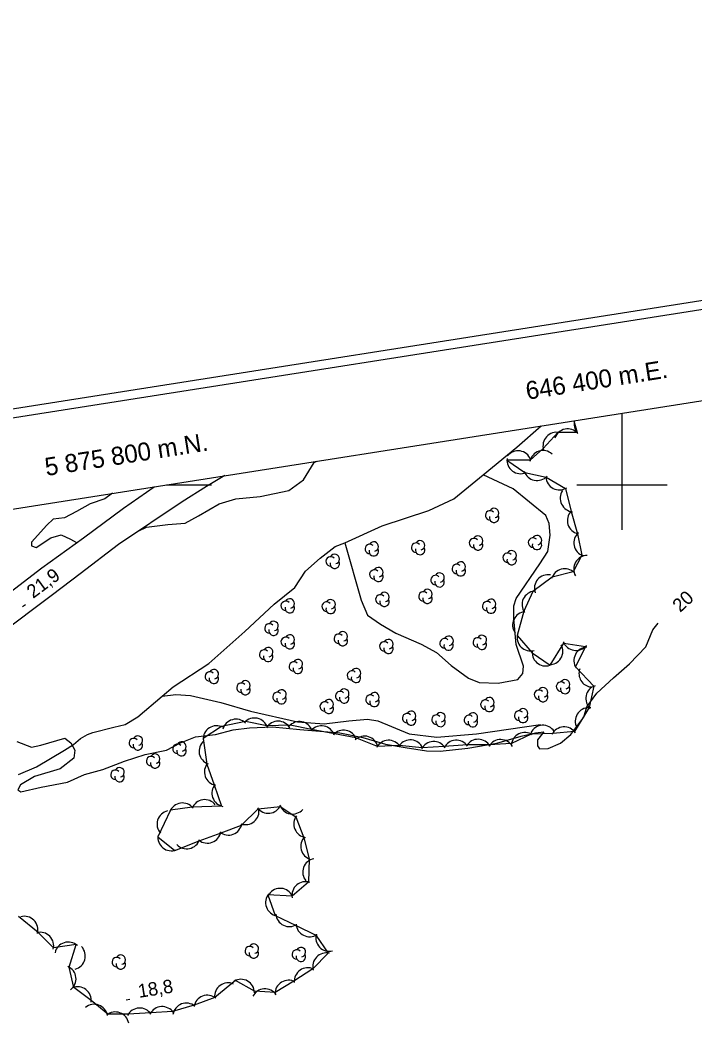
# Model space of a CAD drawing. Extents: x 646142 to 649934, y 5874075 to 5876351.
# Drawn here: x 646266.4 to 646416.2, y 5875679.4 to 5875903.2 of the extents above; entities that cross this region are included whole.
import ezdxf

# ---------------------------------------------------------------- set-up
doc = ezdxf.new("R2010")
doc.units = 0
for name, color, linetype in [('Niveau 1', 7, 'Continuous'), ('Niveau 2', 7, 'Continuous'), ('Niveau 21', 7, 'Continuous'), ('Niveau 22', 7, 'Continuous'), ('Niveau 3', 7, 'Continuous'), ('Niveau 44', 7, 'Continuous'), ('Niveau 60', 7, 'Continuous'), ('Niveau 61', 7, 'Continuous')]:
    doc.layers.add(name, color=color, linetype=linetype)

msp = doc.modelspace()

# ---------------------------------------------------------------- linework, layer by layer
at = {"layer": 'Niveau 1'}
for points in [[(646317.32, 5875746.01), (646322.43, 5875746.27), (646328.51, 5875745.63), (646337.39, 5875744.94), (646342.47, 5875743.85), (646347.49, 5875742.35), (646351.89, 5875741.65), (646356.58, 5875740.93), (646359.62, 5875740.84), (646365.78, 5875741.5), (646372.18, 5875742.59), (646377.6, 5875744.15), (646380.77, 5875744.9), (646382.62, 5875745.09), (646381.24, 5875743.38), (646381.23, 5875742.03), (646381.66, 5875741.32), (646383.63, 5875741.42), (646386.35, 5875742.58), (646388.63, 5875744.51), (646391.56, 5875748.37), (646392.21, 5875750.71), (646394.43, 5875753.69), (646398.1, 5875757.1), (646401.7, 5875760.22), (646405.27, 5875764.04), (646406.87, 5875767.76), (646408.02, 5875769.25)], [(646265.62, 5875742.96), (646268.91, 5875741.74), (646270.95, 5875742.19), (646276.31, 5875743.75), (646277.6, 5875742.67), (646278.55, 5875741.02), (646278.29, 5875739.3), (646275.24, 5875736.94), (646269.55, 5875735.17), (646266.44, 5875733.33), (646265.87, 5875732.22), (646266.5, 5875731.82), (646271.05, 5875732.83), (646276.87, 5875733.91), (646280.69, 5875735.66), (646284.7, 5875736.78), (646289.57, 5875738.58), (646294.11, 5875740.11), (646298.84, 5875741.08), (646301.97, 5875742.69), (646305.32, 5875743.98), (646309.75, 5875744.51), (646313.7, 5875745.57), (646317.32, 5875746.01)]]:
    msp.add_lwpolyline(points, dxfattribs=at)
at = {"layer": 'Niveau 2'}
for points in [[(646292.73, 5875789.76), (646294.44, 5875790.57), (646299.19, 5875791.19), (646303, 5875791.48), (646305.95, 5875793.12), (646310.58, 5875795.76), (646314.24, 5875796.85), (646319.64, 5875797.42), (646326.05, 5875798.74), (646329.27, 5875801.12), (646331.67, 5875804.91), (646332.24, 5875805.25)], [(646286.85, 5875798.11), (646285.21, 5875796.9), (646281.91, 5875795.74), (646278.91, 5875794.03), (646276.22, 5875792.64), (646273.69, 5875792.37), (646272.28, 5875791), (646268.88, 5875787.27), (646268.92, 5875786.41), (646269.95, 5875786.05), (646273.19, 5875788.19), (646275.49, 5875788.9), (646277.53, 5875787.9), (646278.9, 5875787.15)]]:
    msp.add_lwpolyline(points, dxfattribs=at)
at = {"layer": 'Niveau 21'}
for points in [[(646311.82, 5875802.04), (646307.77, 5875799.6), (646302.35, 5875796.24), (646288.22, 5875786.73), (646279.67, 5875780.25), (646273.58, 5875775.53), (646261.58, 5875766.59), (646252.63, 5875760.53), (646244.07, 5875754.04), (646235.29, 5875748.34), (646224.93, 5875743.28), (646212.84, 5875738.97), (646206.81, 5875736.65), (646196.55, 5875732.7), (646183.64, 5875728.42), (646175.87, 5875725.59)], [(646175.32, 5875729.08), (646178.61, 5875730.24), (646191.04, 5875734.58), (646200.33, 5875737.9), (646211.08, 5875741.6), (646220.29, 5875745.6), (646227.99, 5875749.56), (646236.34, 5875754.87), (646244.49, 5875760.96), (646252.15, 5875767.13), (646262.21, 5875774.7), (646271.19, 5875781.58), (646280.42, 5875788.25), (646289.32, 5875794.77), (646296.1, 5875799.56)]]:
    msp.add_lwpolyline(points, dxfattribs=at)
at = {"layer": 'Niveau 22'}
for points in [[(646266.01, 5875735.66), (646270.02, 5875737.36), (646276.24, 5875741.06), (646278.19, 5875742.31), (646279.78, 5875743.64), (646281.31, 5875744.51), (646282.54, 5875744.99), (646287.18, 5875746.18), (646289.67, 5875746.79), (646292.51, 5875748.49), (646297.92, 5875753.08), (646300.36, 5875755.14), (646308.26, 5875760.29), (646316.29, 5875767.42), (646322.8, 5875773.46), (646327.37, 5875777.21), (646329.74, 5875780.83), (646333.01, 5875783.73), (646336.32, 5875786.29), (646338.47, 5875787.12), (646346.73, 5875790.89), (646357.15, 5875794.32), (646362.67, 5875796.88), (646369.15, 5875802.21), (646376.69, 5875808.36), (646382.06, 5875813.09)], [(646338.47, 5875787.12), (646342.06, 5875774.37), (646343.51, 5875771.03), (646346.42, 5875769.01), (646349.8, 5875767.05), (646355.44, 5875764.62), (646358.81, 5875762.77), (646362.06, 5875759.86), (646365.89, 5875757.01), (646368.33, 5875756.1), (646372.54, 5875755.97), (646376.88, 5875756.78), (646378.01, 5875758.06), (646378.16, 5875759.71), (646376.54, 5875764.54), (646375.98, 5875770.3), (646376, 5875773.09), (646376.5, 5875774.77), (646381.77, 5875782.43), (646383.55, 5875785.17), (646384.05, 5875788.83), (646383.86, 5875791.37), (646383.07, 5875793.14), (646375.84, 5875799.12), (646369.15, 5875802.21)], [(646297.92, 5875753.08), (646300.91, 5875753.39), (646304.2, 5875753.16), (646310.91, 5875751.66), (646317.55, 5875749.69), (646327.97, 5875747.31), (646333.85, 5875746.88), (646339.36, 5875747.59), (646343.52, 5875747.91), (646345.78, 5875747.57), (646352.76, 5875744.7), (646358.91, 5875743.96), (646367.69, 5875744.66), (646381.9, 5875746.75)]]:
    msp.add_lwpolyline(points, dxfattribs=at)
at = {"layer": 'Niveau 3'}
for p, q in [((646266.91, 5875772.95), (646267.56, 5875773.43)), ((646289.94, 5875685.62), (646290.73, 5875685.74))]:
    msp.add_line(p, q, dxfattribs=at)
at = {"layer": 'Niveau 44'}
for points in [[(646389.32, 5875814.23), (646390.08, 5875811.6), (646385.79, 5875811.63), (646382.53, 5875808.04), (646379.63, 5875805.5), (646374.47, 5875805.5), (646378.42, 5875802.71), (646383.17, 5875801.71), (646387.46, 5875799.19), (646388.74, 5875794.05), (646390.13, 5875789.13), (646391.09, 5875784.37), (646389.19, 5875780.65), (646384.49, 5875779.45), (646380.24, 5875776.31), (646378.19, 5875771.91), (646376.74, 5875766.55), (646380.05, 5875762.66), (646384.06, 5875759.93), (646387.1, 5875764.83), (646391.9, 5875764.09), (646389.65, 5875759.59), (646393.77, 5875755.26), (646392.73, 5875750.51), (646389.46, 5875745.18), (646384.62, 5875744.79), (646379.82, 5875744.64), (646375.46, 5875742.51), (646370.52, 5875742.21), (646365.67, 5875742.27), (646360.52, 5875741.87), (646355.67, 5875741.58), (646350.56, 5875742.12), (646345.71, 5875741.9), (646340.91, 5875743.77), (646336.15, 5875744.69), (646331.09, 5875745.67), (646326.33, 5875746.6), (646321.16, 5875746.43), (646316.41, 5875747.43), (646311.09, 5875746.28), (646307.01, 5875743.65), (646307.81, 5875737.93), (646309.43, 5875733.35), (646311.09, 5875728.63), (646304.55, 5875728.43), (646299.75, 5875727.71), (646296.95, 5875721.83), (646300.75, 5875718.8), (646306.11, 5875720.95), (646310.99, 5875722.68), (646315.52, 5875724.42), (646319.25, 5875728.03), (646324.08, 5875728.55), (646327.58, 5875726.22), (646329.37, 5875721.6), (646330.57, 5875716.9), (646330.42, 5875711.76), (646326.74, 5875708.6), (646321.39, 5875708.9), (646323.02, 5875704.33), (646327.68, 5875702.12), (646332.02, 5875699.96), (646334.75, 5875696), (646331.39, 5875692.5)], [(646331.39, 5875692.5), (646327.12, 5875689.73), (646322.97, 5875687.21), (646318.38, 5875687.51), (646314.17, 5875689.91), (646309.59, 5875686.13), (646305.05, 5875684.43), (646300.23, 5875683), (646295.38, 5875682.71), (646290.39, 5875682.41), (646285.83, 5875682.39), (646282.14, 5875685.42), (646278.29, 5875688.37), (646277.26, 5875692.85), (646278.83, 5875697.86), (646273.78, 5875697.12), (646270.36, 5875700.57), (646266.02, 5875704.11)]]:
    msp.add_lwpolyline(points, dxfattribs=at)
for centre, radius, start, end in [((646392.38, 5875813.53), 3, 166.0978, 220.5878), ((646385.46, 5875808.65), 3, 77.7648, 197.7428), ((646387.94, 5875809.4), 3, 41.279, 161.257), ((646376.91, 5875804.54), 3, 21.1239, 141.1019), ((646382.49, 5875804.59), 3, 48.3686, 168.3466), ((646377.47, 5875805.46), 3, 173.3651, 293.343), ((646381.16, 5875803.94), 3, 198.0419, 318.0199), ((646386.1, 5875801.86), 3, 183.0329, 303.0109), ((646389.28, 5875797), 3, 145.5862, 265.5642), ((646371.62, 5875793.73), 1.05, 282.2692, 149.7263), ((646370.72, 5875793.2), 1.05, 44.1154, 269.804), ((646371.62, 5875792.68), 1.05, 166.9369, 29.6212), ((646390.88, 5875792.04), 3, 137.0494, 257.0273), ((646367.15, 5875787.05), 1.05, 44.1154, 269.804), ((646368.05, 5875787.58), 1.05, 282.2692, 149.7263), ((646380.24, 5875787.16), 1.05, 44.1154, 269.804), ((646381.14, 5875787.69), 1.05, 282.2692, 149.7263), ((646392.33, 5875787.1), 3, 131.3946, 251.3726), ((646344, 5875785.75), 1.05, 44.1154, 269.804), ((646344.9, 5875785.23), 1.05, 166.9369, 29.6212), ((646344.9, 5875786.28), 1.05, 282.2692, 149.7263), ((646354.29, 5875786.03), 1.05, 44.1154, 269.804), ((646355.19, 5875785.51), 1.05, 166.9369, 29.6212), ((646355.19, 5875786.56), 1.05, 282.2692, 149.7263), ((646368.05, 5875786.53), 1.05, 166.9369, 29.6212), ((646381.14, 5875786.64), 1.05, 166.9369, 29.6212), ((646335.32, 5875782.98), 1.05, 44.1154, 269.804), ((646336.22, 5875783.51), 1.05, 282.2692, 149.7263), ((646374.61, 5875783.79), 1.05, 44.1154, 269.804), ((646375.51, 5875783.27), 1.05, 166.9369, 29.6212), ((646375.51, 5875784.32), 1.05, 282.2692, 149.7263), ((646392.28, 5875781.29), 3, 89.6361, 209.6141), ((646336.22, 5875782.46), 1.05, 166.9369, 29.6212), ((646345.92, 5875780.6), 1.05, 282.2692, 149.7263), ((646363.31, 5875781.31), 1.05, 44.1154, 269.804), ((646364.21, 5875780.79), 1.05, 166.9369, 29.6212), ((646364.21, 5875781.84), 1.05, 282.2692, 149.7263), ((646387.28, 5875778.34), 3, 44.3557, 164.3336), ((646345.02, 5875780.07), 1.05, 44.1154, 269.804), ((646345.92, 5875779.55), 1.05, 166.9369, 29.6212), ((646358.61, 5875778.85), 1.05, 44.1154, 269.804), ((646359.51, 5875779.38), 1.05, 282.2692, 149.7263), ((646383.56, 5875777.01), 3, 79.4762, 199.4541), ((646356.81, 5875775.73), 1.05, 282.2692, 149.7263), ((646359.51, 5875778.33), 1.05, 166.9369, 29.6212), ((646326.23, 5875773.64), 1.05, 282.2692, 149.7263), ((646335.32, 5875773.46), 1.05, 282.2692, 149.7263), ((646346.36, 5875774.54), 1.05, 44.1154, 269.804), ((646347.26, 5875774.02), 1.05, 166.9369, 29.6212), ((646347.26, 5875775.07), 1.05, 282.2692, 149.7263), ((646355.91, 5875775.2), 1.05, 44.1154, 269.804), ((646356.81, 5875774.68), 1.05, 166.9369, 29.6212), ((646370.95, 5875773.56), 1.05, 282.2692, 149.7263), ((646380.81, 5875773.37), 3, 95.0837, 215.0616), ((646325.33, 5875773.11), 1.05, 44.1154, 269.804), ((646326.23, 5875772.59), 1.05, 166.9369, 29.6212), ((646334.42, 5875772.93), 1.05, 44.1154, 269.804), ((646335.32, 5875772.41), 1.05, 166.9369, 29.6212), ((646370.05, 5875773.03), 1.05, 44.1154, 269.804), ((646370.95, 5875772.51), 1.05, 166.9369, 29.6212), ((646378.71, 5875768.84), 3, 95.0837, 215.0616), ((646321.74, 5875768.1), 1.05, 44.1154, 269.804), ((646322.64, 5875767.58), 1.05, 166.9369, 29.6212), ((646322.64, 5875768.63), 1.05, 282.2692, 149.7263), ((646325.34, 5875765.12), 1.05, 44.1154, 269.804), ((646326.24, 5875765.65), 1.05, 282.2692, 149.7263), ((646337.11, 5875765.8), 1.05, 44.1154, 269.804), ((646338.01, 5875765.28), 1.05, 166.9369, 29.6212), ((646338.01, 5875766.33), 1.05, 282.2692, 149.7263), ((646348.14, 5875764.62), 1.05, 282.2692, 149.7263), ((646360.61, 5875764.81), 1.05, 44.1154, 269.804), ((646361.51, 5875765.34), 1.05, 282.2692, 149.7263), ((646367.99, 5875764.98), 1.05, 44.1154, 269.804), ((646368.89, 5875765.51), 1.05, 282.2692, 149.7263), ((646379.71, 5875766.08), 3, 164.9992, 284.9771), ((646320.56, 5875762.29), 1.05, 44.1154, 269.804), ((646321.46, 5875762.82), 1.05, 282.2692, 149.7263), ((646326.24, 5875764.6), 1.05, 166.9369, 29.6212), ((646347.24, 5875764.09), 1.05, 44.1154, 269.804), ((646348.14, 5875763.57), 1.05, 166.9369, 29.6212), ((646361.51, 5875764.29), 1.05, 166.9369, 29.6212), ((646368.89, 5875764.46), 1.05, 166.9369, 29.6212), ((646383.88, 5875763.05), 3, 268.1449, 28.1228), ((646389.77, 5875766.2), 3, 201.1701, 321.1481), ((646392.33, 5875760.95), 3, 92.8591, 212.8371), ((646321.46, 5875761.77), 1.05, 166.9369, 29.6212), ((646328.04, 5875760.16), 1.05, 282.2692, 149.7263), ((646383.05, 5875762.75), 3, 175.7727, 295.7506), ((646309.38, 5875757.95), 1.05, 282.2692, 149.7263), ((646327.14, 5875759.63), 1.05, 44.1154, 269.804), ((646328.04, 5875759.11), 1.05, 166.9369, 29.6212), ((646340.94, 5875758.17), 1.05, 282.2692, 149.7263), ((646393.45, 5875758.07), 3, 160.2687, 263.0722), ((646308.48, 5875757.42), 1.05, 44.1154, 269.804), ((646309.38, 5875756.9), 1.05, 166.9369, 29.6212), ((646340.04, 5875757.64), 1.05, 44.1154, 269.804), ((646340.94, 5875757.12), 1.05, 166.9369, 29.6212), ((646387.37, 5875755.69), 1.05, 282.2692, 149.7263), ((646315.5, 5875754.92), 1.05, 44.1154, 269.804), ((646316.4, 5875754.4), 1.05, 166.9369, 29.6212), ((646316.4, 5875755.45), 1.05, 282.2692, 149.7263), ((646324.42, 5875753.41), 1.05, 282.2692, 149.7263), ((646338.34, 5875753.61), 1.05, 282.2692, 149.7263), ((646381.58, 5875753.37), 1.05, 44.1154, 269.804), ((646382.48, 5875753.9), 1.05, 282.2692, 149.7263), ((646386.47, 5875755.16), 1.05, 44.1154, 269.804), ((646387.37, 5875754.64), 1.05, 166.9369, 29.6212), ((646394.97, 5875752.51), 3, 107.6638, 227.6418), ((646323.52, 5875752.88), 1.05, 44.1154, 269.804), ((646324.42, 5875752.36), 1.05, 166.9369, 29.6212), ((646334.9, 5875751.28), 1.05, 282.2692, 149.7263), ((646337.44, 5875753.08), 1.05, 44.1154, 269.804), ((646338.34, 5875752.56), 1.05, 166.9369, 29.6212), ((646344.15, 5875752.29), 1.05, 44.1154, 269.804), ((646345.05, 5875751.77), 1.05, 166.9369, 29.6212), ((646345.05, 5875752.82), 1.05, 282.2692, 149.7263), ((646369.67, 5875751.18), 1.05, 44.1154, 269.804), ((646370.57, 5875751.71), 1.05, 282.2692, 149.7263), ((646382.48, 5875752.85), 1.05, 166.9369, 29.6212), ((646334, 5875750.75), 1.05, 44.1154, 269.804), ((646334.9, 5875750.23), 1.05, 166.9369, 29.6212), ((646370.57, 5875750.66), 1.05, 166.9369, 29.6212), ((646378.05, 5875749.26), 1.05, 282.2692, 149.7263), ((646392.61, 5875747.47), 3, 80.6085, 200.5864), ((646314.27, 5875744.93), 3, 45.0738, 165.0518), ((646318.42, 5875745.2), 3, 18.1155, 138.0934), ((646352.29, 5875748.17), 1.05, 44.1154, 269.804), ((646353.19, 5875747.65), 1.05, 166.9369, 29.6212), ((646353.19, 5875748.7), 1.05, 282.2692, 149.7263), ((646358.82, 5875747.83), 1.05, 44.1154, 269.804), ((646359.72, 5875747.31), 1.05, 166.9369, 29.6212), ((646359.72, 5875748.36), 1.05, 282.2692, 149.7263), ((646366.01, 5875747.78), 1.05, 44.1154, 269.804), ((646366.91, 5875747.26), 1.05, 166.9369, 29.6212), ((646366.91, 5875748.31), 1.05, 282.2692, 149.7263), ((646377.15, 5875748.73), 1.05, 44.1154, 269.804), ((646378.05, 5875748.21), 1.05, 166.9369, 29.6212), ((646310.01, 5875743.48), 3, 62.7688, 182.7467), ((646323.64, 5875744.5), 3, 29.0976, 149.0756), ((646328.38, 5875744.4), 3, 19.0415, 139.0194), ((646333.29, 5875743.45), 3, 19.0415, 139.0194), ((646338.19, 5875742.5), 3, 19.0415, 139.0194), ((646382.45, 5875743.58), 3, 33.2284, 153.2063), ((646387.18, 5875743.23), 3, 34.5993, 154.5773), ((646291.61, 5875742.64), 1.05, 44.1154, 269.804), ((646292.51, 5875743.17), 1.05, 282.2692, 149.7263), ((646342.85, 5875741.17), 3, 13.2216, 133.1995), ((646348.21, 5875740.25), 3, 32.6579, 152.6358), ((646352.97, 5875740.34), 3, 23.7378, 143.7158), ((646363.19, 5875740.26), 3, 33.4276, 153.4056), ((646368.07, 5875740.48), 3, 29.2892, 149.2672), ((646373.07, 5875740.41), 3, 29.2892, 149.2672), ((646378.42, 5875741.99), 3, 56.0697, 176.0476), ((646292.51, 5875742.12), 1.05, 166.9369, 29.6212), ((646301.29, 5875741.35), 1.05, 44.1154, 269.804), ((646302.19, 5875740.83), 1.05, 166.9369, 29.6212), ((646302.19, 5875741.88), 1.05, 282.2692, 149.7263), ((646309.1, 5875740.83), 3, 130.7663, 250.7442), ((646358.2, 5875739.97), 3, 33.4276, 153.4056), ((646295.45, 5875738.63), 1.05, 44.1154, 269.804), ((646296.35, 5875739.16), 1.05, 282.2692, 149.7263), ((646287.54, 5875735.59), 1.05, 44.1154, 269.804), ((646288.44, 5875736.12), 1.05, 282.2692, 149.7263), ((646296.35, 5875738.11), 1.05, 166.9369, 29.6212), ((646310.29, 5875736.23), 3, 139.4573, 259.4352), ((646288.44, 5875735.07), 1.05, 166.9369, 29.6212), ((646311.95, 5875731.51), 3, 139.4573, 259.4352), ((646307.36, 5875727.06), 3, 38.5104, 158.4884), ((646299.76, 5875724.62), 3, 102.1331, 222.1111), ((646302.41, 5875726.33), 3, 38.5104, 158.4884), ((646316.41, 5875727.51), 3, 249.9684, 9.9464), ((646321.48, 5875730.04), 3, 216.0899, 336.0679), ((646326.86, 5875729.86), 3, 199.2124, 319.1904), ((646330.14, 5875724.66), 3, 142.7398, 262.7178), ((646312.62, 5875725.19), 3, 231.0631, 351.0411), ((646299.95, 5875721.7), 3, 171.3769, 291.3549), ((646303.35, 5875722.14), 3, 222.5403, 342.5182), ((646307.95, 5875723.4), 3, 231.0631, 351.0411), ((646331.68, 5875719.68), 3, 134.2823, 254.2603), ((646332.12, 5875713.99), 3, 100.0233, 220.0013), ((646329.73, 5875708.84), 3, 70.6766, 190.6546), ((646324.14, 5875707.37), 3, 25.616, 145.594), ((646323.87, 5875707.21), 3, 139.6274, 259.6053), ((646267.3, 5875701.16), 3, 344.7552, 104.7331), ((646326.16, 5875704.85), 3, 183.5214, 303.4994), ((646330.64, 5875702.62), 3, 183.5214, 303.4994), ((646270.82, 5875697.61), 3, 344.7552, 104.7331), ((646277.06, 5875695.44), 3, 47.7671, 167.745), ((646335.01, 5875699.39), 3, 164.1507, 284.1286), ((646277.84, 5875695.35), 3, 283.9621, 43.94), ((646317.36, 5875696.43), 1.05, 44.1154, 269.804), ((646318.26, 5875695.91), 1.05, 166.9369, 29.6212), ((646318.26, 5875696.96), 1.05, 282.2692, 149.7263), ((646327.81, 5875695.68), 1.05, 44.1154, 269.804), ((646328.71, 5875696.21), 1.05, 282.2692, 149.7263), ((646287.82, 5875693.99), 1.05, 44.1154, 269.804), ((646288.72, 5875693.47), 1.05, 166.9369, 29.6212), ((646288.72, 5875694.52), 1.05, 282.2692, 149.7263), ((646328.71, 5875695.16), 1.05, 166.9369, 29.6212), ((646334.34, 5875693.03), 3, 76.1669, 196.1449), ((646275.79, 5875690.24), 3, 306.6517, 66.6297), ((646330.24, 5875689.72), 3, 65.061, 185.039), ((646315.4, 5875687.17), 3, 0.3681, 120.346), ((646325.96, 5875686.96), 3, 61.3005, 181.2784), ((646279.14, 5875685.5), 3, 352.5131, 112.491), ((646312.54, 5875686.38), 3, 65.8583, 185.8362), ((646320.72, 5875685.06), 3, 33.8899, 153.8678), ((646307.94, 5875683.63), 3, 50.5833, 170.5612), ((646282.82, 5875681.61), 3, 10.1332, 130.1112), ((646287.52, 5875679.91), 3, 10.1332, 130.1112), ((646292.92, 5875680.79), 3, 33.4901, 153.468), ((646297.91, 5875681.1), 3, 33.4901, 153.468), ((646303.26, 5875681.87), 3, 50.5833, 170.5612)]:
    msp.add_arc(centre, radius, start, end, dxfattribs=at)
at = {"layer": 'Niveau 60'}
for p, q in [((646400, 5875815.91), (646400, 5875810)), ((646298.86, 5875800), (646308.86, 5875800))]:
    msp.add_line(p, q, dxfattribs=at)
for points in [[(646142.26, 5875797.64), (649662.59, 5876351.49), (649933.58, 5874629.01), (646413.32, 5874074.83), (646142.26, 5875797.64)], [(646144.55, 5875795.97), (649660.92, 5876349.21), (649931.28, 5874630.65), (646414.98, 5874077.12), (646144.55, 5875795.97)]]:
    msp.add_lwpolyline(points, dxfattribs=at)
msp.add_lwpolyline([(646167.42, 5875779.32), (649130.97, 5876245.57), (649395.18, 5874566.24), (646431.63, 5874099.99)], close=True, dxfattribs=at)
msp.add_lwpolyline([(646167.42, 5875779.32), (649130.97, 5876245.57), (649395.18, 5874566.24), (646431.63, 5874099.99)], close=True, dxfattribs=at)
at = {"layer": 'Niveau 61'}
for points in [[(646400, 5875810), (646400, 5875800), (646400, 5875790)], [(646390, 5875800), (646400, 5875800), (646410, 5875800)]]:
    msp.add_lwpolyline(points, dxfattribs=at)

# ---------------------------------------------------------------- texts
at = {"layer": 'Niveau 1'}
msp.add_text('20', height=3, rotation=42.9871, dxfattribs=at).set_placement((646412.92, 5875771.51))
at = {"layer": 'Niveau 3'}
for s, rotation, p in [('21,9 ', 36.6012, (646269.25, 5875774.63)), ('18,8 ', 8.9405, (646292.79, 5875686.03))]:
    msp.add_text(s, height=3, rotation=rotation, dxfattribs=at).set_placement(p)
at = {"layer": 'Niveau 61'}
for s, p in [('646 400 m.E.', (646378.96, 5875818.87)), ('5 875 800 m.N.', (646272.19, 5875801.94))]:
    msp.add_text(s, height=4, rotation=8.941, dxfattribs=at).set_placement(p)

doc.saveas('drawing.dxf')
